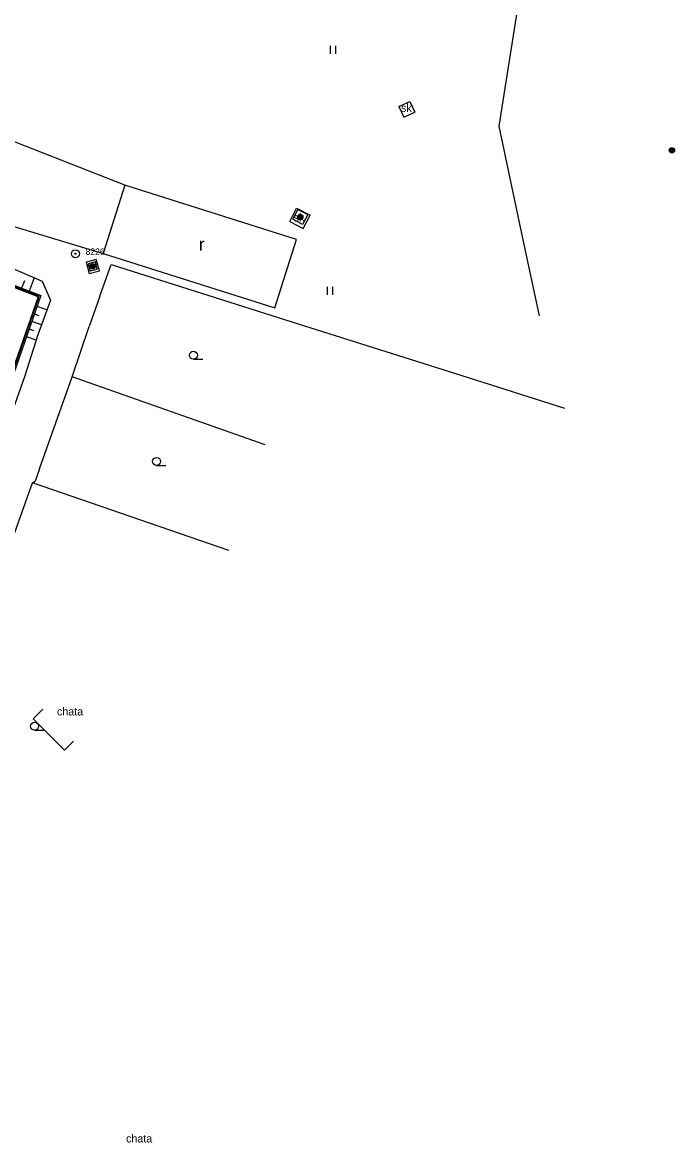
# Model space of a CAD drawing. Extents: x -538441 to -536770, y -1181008 to -1179809.
# Drawn here: x -537463.1 to -537402, y -1180646.9 to -1180541.9 of the extents above; entities that cross this region are included whole.
import ezdxf

# ---------------------------------------------------------------- set-up
doc = ezdxf.new("R2010")
doc.units = 0
for name, color, linetype in [('Vrstva 10', 7, 'Continuous'), ('Vrstva 11', 7, 'Continuous'), ('Vrstva 14', 7, 'Continuous'), ('Vrstva 15', 7, 'Continuous'), ('Vrstva 21', 7, 'Continuous'), ('Vrstva 23', 7, 'Continuous'), ('Vrstva 25', 7, 'Continuous'), ('Vrstva 36', 7, 'Continuous'), ('Vrstva 41', 7, 'Continuous'), ('Vrstva 5', 7, 'Continuous'), ('Vrstva 7', 7, 'Continuous'), ('Vrstva 8', 7, 'Continuous')]:
    doc.layers.add(name, color=color, linetype=linetype)

msp = doc.modelspace()

# ---------------------------------------------------------------- linework, layer by layer
at = {"layer": 'Vrstva 10'}
for points in [[(-537437.8, -1180560.35), (-537437.32, -1180559.43), (-537436.4, -1180559.91), (-537436.88, -1180560.83), (-537437.8, -1180560.35)], [(-537456.97, -1180564.52), (-537456.79, -1180565.19), (-537456.12, -1180565.01), (-537456.3, -1180564.34), (-537456.97, -1180564.52)]]:
    msp.add_lwpolyline(points, dxfattribs=at)
at = {"layer": 'Vrstva 11'}
for p, q in [((-537427.856, -1180549.764), (-537426.83, -1180549.306)), ((-537426.83, -1180549.306), (-537426.381, -1180550.31)), ((-537427.856, -1180549.764), (-537427.407, -1180550.768)), ((-537427.407, -1180550.768), (-537426.381, -1180550.31)), ((-537438.092, -1180560.554), (-537437.443, -1180559.314)), ((-537437.443, -1180559.314), (-537436.188, -1180559.971)), ((-537436.837, -1180561.211), (-537436.188, -1180559.971)), ((-537438.092, -1180560.554), (-537436.837, -1180561.211))]:
    msp.add_line(p, q, dxfattribs=at)
msp.add_lwpolyline([(-537457.173, -1180564.368), (-537456.891, -1180565.423), (-537455.927, -1180565.164), (-537456.21, -1180564.11), (-537457.173, -1180564.368)], dxfattribs=at)
at = {"layer": 'Vrstva 14'}
for p, q in [((-537480.75, -1180557.71), (-537461.28, -1180566.15)), ((-537462.95, -1180575.12), (-537464.22, -1180578.75))]:
    msp.add_line(p, q, dxfattribs=at)
msp.add_lwpolyline([(-537461.28, -1180566.15), (-537460.5, -1180567.93), (-537461.68, -1180571.17), (-537462.95, -1180575.12)], dxfattribs=at)
at = {"layer": 'Vrstva 15'}
for p, q in [((-537462.951, -1180566.121), (-537463.215, -1180566.806)), ((-537462.033, -1180565.823), (-537462.515, -1180567.076)), ((-537461.556, -1180569.386), (-537462.012, -1180569.227)), ((-537460.833, -1180568.844), (-537461.765, -1180568.518)), ((-537461.346, -1180570.253), (-537462.259, -1180569.935)), ((-537461.841, -1180571.67), (-537462.754, -1180571.351)), ((-537462.05, -1180570.802), (-537462.507, -1180570.643))]:
    msp.add_line(p, q, dxfattribs=at)
at = {"layer": 'Vrstva 21'}
for radius in [0.375, 0.05]:
    msp.add_circle((-537458.163, -1180563.571), radius, dxfattribs=at)
at = {"layer": 'Vrstva 23'}
for p, q in [((-537416.49, -1180538.88), (-537418.51, -1180551.62)), ((-537453.546, -1180557.157), (-537472, -1180549.9)), ((-537418.51, -1180551.62), (-537416.25, -1180562.28)), ((-537453.546, -1180557.157), (-537455.57, -1180563.55)), ((-537437.46, -1180562.25), (-537453.546, -1180557.157)), ((-537469.63, -1180559.28), (-537455.57, -1180563.55)), ((-537439.484, -1180568.643), (-537437.46, -1180562.25)), ((-537416.25, -1180562.28), (-537414.724, -1180569.409)), ((-537455.57, -1180563.55), (-537439.484, -1180568.643))]:
    msp.add_line(p, q, dxfattribs=at)
at = {"layer": 'Vrstva 25'}
for centre, radius in [((-537402.28, -1180553.89), 0.25), ((-537402.28, -1180553.89), 0.2), ((-537402.28, -1180553.89), 0.15), ((-537402.28, -1180553.89), 0.1), ((-537402.28, -1180553.89), 0.05), ((-537437.099, -1180560.129), 0.25), ((-537437.099, -1180560.129), 0.2), ((-537437.099, -1180560.129), 0.15), ((-537437.099, -1180560.129), 0.1), ((-537437.099, -1180560.129), 0.05), ((-537456.544, -1180564.764), 0.25), ((-537456.544, -1180564.764), 0.2), ((-537456.544, -1180564.764), 0.15), ((-537456.544, -1180564.764), 0.1), ((-537456.544, -1180564.764), 0.05)]:
    msp.add_circle(centre, radius, dxfattribs=at)
at = {"layer": 'Vrstva 36'}
for p, q in [((-537434.273, -1180544.845), (-537434.273, -1180544.095)), ((-537433.773, -1180544.845), (-537433.773, -1180544.095)), ((-537434.536, -1180567.416), (-537434.536, -1180566.666)), ((-537434.036, -1180567.416), (-537434.036, -1180566.666)), ((-537447.116, -1180573.467), (-537446.241, -1180573.467)), ((-537450.564, -1180583.418), (-537449.689, -1180583.418)), ((-537461.989, -1180608.248), (-537461.114, -1180608.248))]:
    msp.add_line(p, q, dxfattribs=at)
for centre in [(-537447.116, -1180573.092), (-537450.564, -1180583.043), (-537461.989, -1180607.873)]:
    msp.add_circle(centre, 0.375, dxfattribs=at)
at = {"layer": 'Vrstva 5'}
for p, q in [((-537461.236, -1180606.271), (-537462.12, -1180607.182)), ((-537462.12, -1180607.182), (-537459.18, -1180610.123)), ((-537459.18, -1180610.123), (-537458.351, -1180609.271))]:
    msp.add_line(p, q, dxfattribs=at)
at = {"layer": 'Vrstva 7'}
for p, q in [((-537461.663, -1180567.617), (-537481.832, -1180559.867)), ((-537461.55, -1180567.55), (-537481.796, -1180559.773)), ((-537481.76, -1180559.68), (-537461.41, -1180567.5)), ((-537455.89, -1180567.55), (-537454.82, -1180564.6)), ((-537454.82, -1180564.6), (-537437.89, -1180569.96)), ((-537477.608, -1180613.623), (-537461.55, -1180567.55)), ((-537461.41, -1180567.5), (-537475.176, -1180606.957)), ((-537461.663, -1180567.617), (-537473.031, -1180600.103)), ((-537458.47, -1180575.1), (-537456.88, -1180570.41)), ((-537437.89, -1180569.96), (-537422.06, -1180574.97)), ((-537461.54, -1180583.73), (-537458.47, -1180575.1)), ((-537440.393, -1180581.481), (-537458.47, -1180575.1)), ((-537422.06, -1180574.97), (-537412.36, -1180578.04)), ((-537468.4, -1180602.45), (-537462.2, -1180585.06)), ((-537462.2, -1180585.06), (-537461.94, -1180584.88)), ((-537443.801, -1180591.389), (-537462.2, -1180585.06))]:
    msp.add_line(p, q, dxfattribs=at)
at = {"layer": 'Vrstva 8'}
for p, q in [((-537455.89, -1180567.55), (-537456.88, -1180570.41)), ((-537461.54, -1180583.73), (-537461.94, -1180584.88))]:
    msp.add_line(p, q, dxfattribs=at)

# ---------------------------------------------------------------- texts
at = {"layer": 'Vrstva 23'}
msp.add_text('8226', height=0.6, dxfattribs=at).set_placement((-537457.215, -1180563.682))
at = {"layer": 'Vrstva 36'}
msp.add_text('r', height=1.2, dxfattribs=at).set_placement((-537446.6, -1180563.279))
at = {"layer": 'Vrstva 41'}
for s, p in [('sk', (-537427.664, -1180550.279)), ('sk', (-537437.728, -1180560.554)), ('chata', (-537459.896, -1180606.857)), ('chata', (-537453.425, -1180646.888))]:
    msp.add_text(s, height=0.75, dxfattribs=at).set_placement(p)

doc.saveas('drawing.dxf')
